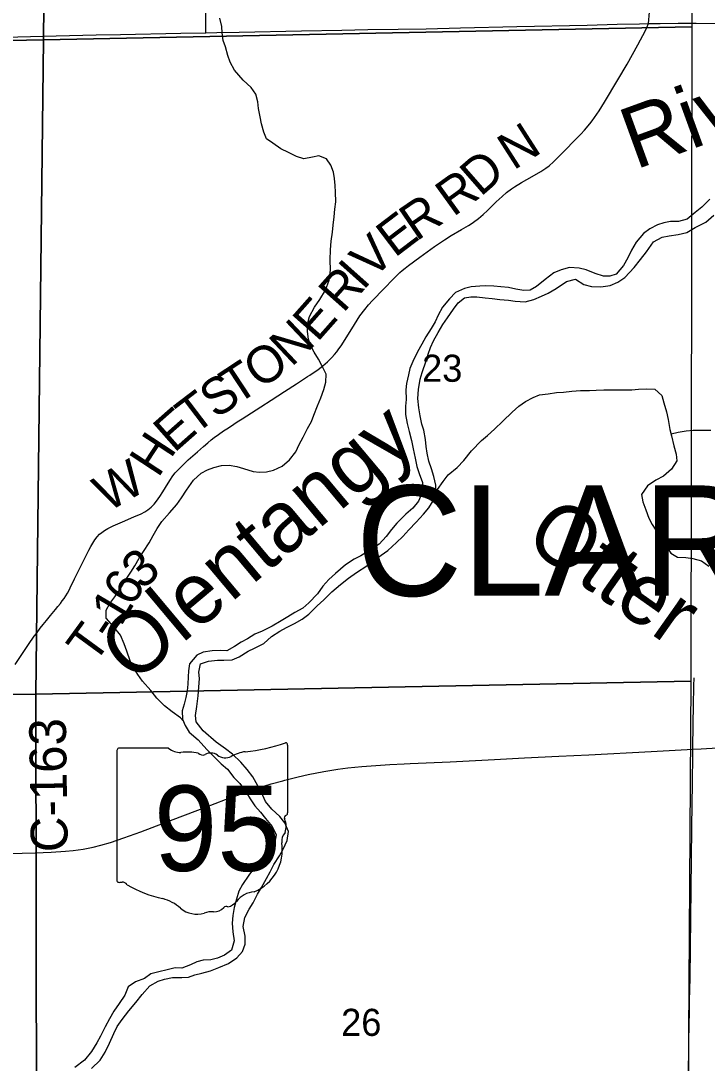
# Model space of a CAD drawing. Extents: x 1584893 to 1934202, y 663575 to 1091909.
# Drawn here: x 1830648 to 1836245, y 939602 to 948099 of the extents above; entities that cross this region are included whole.
import ezdxf

# ---------------------------------------------------------------- set-up
doc = ezdxf.new("R2010")
doc.units = 0
for name, color, linetype in [('GM_X_County_Road', 7, 'Continuous'), ('GM_X_County_Road_Text', 7, 'Continuous'), ('GM_X_Major_River', 7, 'Continuous'), ('GM_X_Major_River_Text', 7, 'Continuous'), ('GM_X_Minor_River', 7, 'Continuous'), ('GM_X_Minor_River_Text', 7, 'Continuous'), ('GM_X_Section', 7, 'Continuous'), ('GM_X_Section_Text', 7, 'Continuous'), ('GM_X_State_Location', 7, 'Continuous'), ('GM_X_State_Route', 7, 'Continuous'), ('GM_X_State_Shield', 7, 'Continuous'), ('GM_X_Township_Road', 7, 'Continuous'), ('GM_X_Township_Road_Text', 7, 'Continuous'), ('GM_X_Township_Text', 7, 'Continuous')]:
    doc.layers.add(name, color=color, linetype=linetype)

msp = doc.modelspace()

# ---------------------------------------------------------------- linework, layer by layer
at = {"layer": 'GM_X_County_Road'}
for points in [[(1835767.3, 948076.6), (1835774.6, 948170)], [(1830117.9, 947950.1), (1830361.3, 947959.7), (1830623.7, 947968.1), (1830935.3, 947977.8), (1831263.4, 947984.6), (1831460.3, 947989), (1831952.4, 947997.8), (1832155.9, 948002.2)], [(1832155.9, 948002.2), (1832247.6, 948004.1), (1832428.1, 948007.8), (1832936.6, 948017), (1833264.6, 948023.3), (1833477.9, 948027.5), (1833724, 948032.4), (1833953.6, 948035), (1834232.5, 948042.9), (1834691.7, 948052.3), (1835265.9, 948065.2), (1835511.9, 948071.8), (1835692.3, 948075.1), (1835767.3, 948076.6)], [(1836094, 939490.5), (1836094.6, 939719.8), (1836095.8, 939769.2), (1836098.4, 939921.1), (1836100, 940011.4), (1836101.7, 940112.1), (1836104.8, 940294), (1836111.6, 940786.2), (1836116.3, 941262.1), (1836119.4, 941524.7), (1836124.9, 941885.7), (1836127.6, 942115.4), (1836127.8, 942131.8), (1836128.2, 942160.6)]]:
    msp.add_lwpolyline(points, dxfattribs=at)
at = {"layer": 'GM_X_Major_River'}
for points in [[(1836265.5, 946646.7), (1836200.5, 946579.5), (1836147.8, 946536.1), (1836081, 946482.9), (1836010.6, 946463.8), (1835944.5, 946462.7), (1835890.2, 946451.4), (1835839.9, 946436.1), (1835777.4, 946404.9), (1835724.8, 946365.5), (1835665.7, 946294.2), (1835628.8, 946230.6), (1835597.9, 946166.9), (1835563, 946105.3), (1835501.9, 946034), (1835451.6, 946018.7), (1835399.5, 946017.4), (1835331.7, 946040.3), (1835257.9, 946069.3), (1835202, 946082.1), (1835122, 946087.2), (1835053.6, 946070.1), (1834995.2, 946044.9), (1834922.3, 945991.8), (1834853.4, 945932.6), (1834800.9, 945903.2), (1834750.8, 945899.9), (1834684.9, 945912.8), (1834624.9, 945925.7), (1834562.9, 945930.5), (1834504.9, 945937.3), (1834440.8, 945938.2), (1834390.7, 945936.8), (1834320.5, 945929.8), (1834266.2, 945918.5), (1834191.6, 945883.4), (1834144.8, 945832), (1834087.8, 945764.6), (1834050.9, 945701), (1834026.1, 945645.3), (1833993.3, 945591.6), (1833950.3, 945522.1), (1833917.5, 945464.4), (1833882.5, 945400.8), (1833843.4, 945323.2), (1833820.6, 945265.4), (1833807.9, 945213.5), (1833792.9, 945141.6), (1833788.2, 945091.6), (1833789.1, 945013.5), (1833784.4, 944957.5), (1833785.4, 944889.3), (1833798.5, 944817), (1833815.6, 944750.7), (1833832.7, 944678.4), (1833847.8, 944610.1), (1833864.8, 944533.7), (1833877.9, 944465.4), (1833897.1, 944409.1), (1833924.2, 944336.6), (1833927.3, 944266.5), (1833892.1, 944182.8), (1833845.2, 944127.4), (1833786.4, 944076.1), (1833715.3, 944004.9), (1833670.6, 943953.4), (1833627.7, 943895.9), (1833570.8, 943832.6), (1833500, 943787.5), (1833419.2, 943736.5), (1833364.8, 943711.2), (1833296, 943664), (1833214.9, 943595), (1833160.2, 943543.7), (1833109.3, 943490.3), (1833066.4, 943426.8), (1832997.3, 943355.6), (1832946.6, 943310.2), (1832882.1, 943277), (1832825.5, 943241.7), (1832770.9, 943208.4)], [(1832880.8, 943184.9), (1832941.4, 943220.1), (1832996, 943261.4), (1833065.1, 943330.6), (1833117.8, 943378), (1833184.8, 943443.2), (1833255.8, 943504.3), (1833318.6, 943555.6), (1833385.3, 943602.7), (1833468.2, 943655.7), (1833585.6, 943742.3), (1833640.2, 943781.6), (1833711.2, 943846.7), (1833762, 943896.1), (1833810.8, 943949.5), (1833871.7, 944012.8), (1833932.7, 944078.1), (1833975.5, 944129.6), (1834010.3, 944185.2), (1834033.3, 944253), (1834032.1, 944315.1), (1834015, 944383.5), (1833995.8, 944445.8), (1833974.6, 944508.2), (1833961.5, 944574.5), (1833952.2, 944628.7), (1833947, 944686.8), (1833934, 944761.1), (1833918.6, 944811.4), (1833905.5, 944879.7), (1833894.4, 944944), (1833885.4, 945020.2), (1833890.4, 945094.2), (1833905.6, 945178.2), (1833920.3, 945232.1), (1833953.7, 945327.8), (1833970.4, 945381.6), (1833989.2, 945435.4), (1834014, 945489.2), (1834051, 945558.8), (1834089.9, 945622.4), (1834126.7, 945678), (1834175.7, 945747.4), (1834214.5, 945799), (1834265.2, 945842.4), (1834317.4, 945849.7), (1834367.4, 945849), (1834433.4, 945840.1), (1834491.5, 945835.3), (1834553.5, 945828.5), (1834625.5, 945821.5), (1834679.5, 945812.8), (1834761.6, 945809.6), (1834830, 945828.7), (1834894.4, 945855.9), (1834946.8, 945879.2), (1835013.5, 945918.4), (1835098.4, 945975.4), (1835170.8, 945992.4), (1835240.3, 945949.4), (1835302.2, 945932.5), (1835378.3, 945929.5), (1835452.6, 945942.5), (1835517, 945967.7), (1835573.6, 946007), (1835648.9, 946088.1), (1835699.8, 946153.5), (1835748.8, 946217), (1835806, 946296.3), (1835878.6, 946335.4), (1835934.9, 946346.7), (1836007.1, 946357.7), (1836079.5, 946374.8), (1836148.1, 946413.9), (1836232.9, 946456.8), (1836297.8, 946516.1)], [(1831222.9, 939557.5), (1831294, 939624.7), (1831334.9, 939692.2), (1831370, 939763.9), (1831407.1, 939843.5), (1831433.9, 939899.2), (1831474.8, 939958.8), (1831529.8, 940028.1), (1831586.8, 940095.5), (1831637.8, 940160.9), (1831698.8, 940232.2), (1831767.5, 940271.3), (1831819.8, 940286.6), (1831886.1, 940299.8), (1831962.2, 940300.7), (1832016.3, 940302), (1832066.7, 940321.4), (1832122.9, 940334.6), (1832193.3, 940353.7), (1832261.8, 940380.8), (1832340.4, 940413.8), (1832409.1, 940459), (1832455.9, 940512.4), (1832476.8, 940572.2), (1832477.6, 940636.3), (1832460.7, 940716.7), (1832475.7, 940788.6), (1832510.7, 940858.2), (1832541.4, 940909.9), (1832578.4, 940979.5), (1832609.2, 941033.2), (1832652.3, 941106.7), (1832681.1, 941162.4), (1832711.9, 941220.1), (1832757, 941291.6), (1832787.8, 941345.3), (1832820.8, 941416.9), (1832829.8, 941488.9), (1832800.7, 941561.4), (1832759.3, 941612.1), (1832694, 941671), (1832642.8, 941733.8), (1832609.7, 941808.4), (1832539.3, 941935.5), (1832494.1, 941996.2), (1832442.8, 942055), (1832373.6, 942122), (1832318, 942164.9), (1832240.6, 942218), (1832133.7, 942311.6), (1832078.6, 942384.4), (1832073.3, 942436.6), (1832082.3, 942508.6), (1832093.5, 942596.5), (1832100.5, 942666.6), (1832105.4, 942738.6), (1832100.1, 942788.8), (1832113.1, 942856.7), (1832177.5, 942877.8), (1832251.7, 942886.9), (1832303.8, 942886.2), (1832371.9, 942889.3), (1832428.4, 942914.5), (1832503.1, 942959.6), (1832553.5, 942985), (1832628.2, 943022), (1832693.1, 943079.2), (1832759.8, 943122.4), (1832814.3, 943153.7), (1832880.8, 943184.9)], [(1832770.9, 943208.4), (1832698.2, 943165.3), (1832615.5, 943124.3), (1832557.1, 943099.1), (1832496.5, 943061.8), (1832446, 943034.5), (1832391.5, 942999.2), (1832326.8, 942962), (1832276.8, 942964.7), (1832208.7, 942963.6), (1832134.4, 942952.5), (1832082, 942929.2), (1832022.9, 942857.9), (1832016.1, 942799.9), (1832013.4, 942749.9), (1832010.6, 942691.8), (1832003.9, 942637.8), (1831993.1, 942581.9), (1831980.4, 942528), (1831963.6, 942474.1), (1831966.7, 942406), (1831988, 942353.6), (1832021.4, 942299.1), (1832094.7, 942238), (1832163.7, 942158.9), (1832217.1, 942106.1), (1832280.3, 942043.2), (1832333.8, 941998.4), (1832385, 941931.6), (1832434.4, 941880.8), (1832487.5, 941806), (1832516.8, 941755.5), (1832556.1, 941698.9), (1832603.5, 941648.2), (1832642.9, 941597.6), (1832698.1, 941530.8), (1832731.3, 941464.2), (1832716.2, 941386.3), (1832673.2, 941320.8), (1832608.3, 941263.5), (1832557.5, 941206.2), (1832506.4, 941134.7), (1832455.3, 941057.3), (1832426.5, 941003.6), (1832405.6, 940937.8), (1832388.7, 940871.9), (1832377.8, 940805.9), (1832370.9, 940743.9), (1832377.9, 940671.7), (1832387, 940599.5), (1832365.9, 940523.7), (1832309.3, 940482.3), (1832252.8, 940457.1), (1832196.6, 940443.8), (1832134.4, 940440.6), (1832082.1, 940427.3), (1832031.7, 940404), (1831961.2, 940376.9), (1831905.2, 940379.6), (1831708.2, 940330.2)], [(1831708.2, 940330.2), (1831655.6, 940290.8), (1831583.1, 940263.8), (1831522.4, 940224.5), (1831495.5, 940156.8), (1831450.5, 940087.3), (1831407.6, 940025.8), (1831370.6, 939962.2), (1831335.7, 939898.5), (1831298.6, 939820.9), (1831267.8, 939767.2), (1831224.8, 939695.7), (1831165.8, 939626.4), (1831088.8, 939567.3)]]:
    msp.add_lwpolyline(points, dxfattribs=at)
at = {"layer": 'GM_X_Minor_River'}
for points in [[(1832391.1, 947696.4), (1832353.9, 947763), (1832336.7, 947817.4), (1832317.6, 947887.7), (1832298.3, 947940.1), (1832291.1, 948002.3), (1832287.8, 948054.4), (1832270.6, 948120.7)], [(1831972.1, 942392.8), (1831950.8, 942416.2), (1831881.4, 942467.2), (1831819.9, 942514.1), (1831756.7, 942577), (1831707.4, 942639.8), (1831640.4, 942716.8), (1831601, 942769.4), (1831565.7, 942828), (1831540.4, 942880.4), (1831511.4, 942960.9), (1831490.2, 943019.3), (1831461.1, 943091.8), (1831404, 943162.7), (1831344.8, 943229.6), (1831343.7, 943293.7), (1831374.5, 943349.4), (1831413.3, 943402.9), (1831458.2, 943466.4), (1831495.2, 943532), (1831544.2, 943605.5), (1831577, 943657.2), (1831613.9, 943718.7), (1831648.7, 943772.4), (1831693.7, 943843.9), (1831726.6, 943903.5), (1831759.4, 943959.2), (1831798.3, 944018.7), (1831859.3, 944088), (1831920.3, 944155.3), (1831959.1, 944210.9), (1832000.1, 944274.4), (1832057.2, 944353.8), (1832118.1, 944411), (1832170.6, 944438.4), (1832222.9, 944457.7), (1832283.2, 944472.9), (1832347.4, 944478), (1832409.4, 944467.2), (1832463.2, 944448.4), (1832543, 944425.3), (1832595.1, 944420.6), (1832651.2, 944421.9), (1832709.5, 944435.1), (1832780, 944468.2), (1832838.8, 944519.5), (1832891.8, 944584.9), (1832916.7, 944646.7), (1832951.5, 944704.3), (1832986.5, 944775.9), (1833017.4, 944833.6), (1833036.1, 944885.4), (1833067.2, 944961.1), (1833094.1, 945026.8), (1833119.1, 945092.6), (1833133.9, 945152.5), (1833136.8, 945218.6), (1833103.7, 945289.1), (1833076.4, 945341.6), (1833041.1, 945398.1), (1833011.7, 945448.6), (1832992.4, 945503), (1832985.3, 945567.2), (1832986.1, 945627.2), (1833002.9, 945689.1), (1833042, 945764.7), (1833084.9, 945826.2), (1833132.1, 945903.7), (1833163.2, 945985.4), (1833174.4, 946067.4), (1833171.5, 946151.5), (1833172.6, 946233.7), (1833179.6, 946303.7), (1833188.6, 946377.7), (1833195.4, 946433.7), (1833204.3, 946501.7), (1833209.2, 946563.7), (1833216, 946623.7), (1833215, 946701.8), (1833211.8, 946755.9), (1833206.5, 946814.1), (1833197.2, 946866.3), (1833176, 946922.7), (1833140.6, 946973.2), (1833076.8, 947000.1), (1833026.6, 946986.8), (1832956.3, 946973.7), (1832896.5, 946994.6), (1832830.8, 947025.5), (1832769.1, 947056.4), (1832701.6, 947103.3), (1832650, 947138.1), (1832628.7, 947190.5), (1832611.6, 947260.8), (1832600.3, 947317), (1832587.2, 947385.3), (1832579.9, 947439.5), (1832564.8, 947501.8), (1832525.4, 947556.4), (1832462.1, 947615.4), (1832391.1, 947696.4)], [(1834033.2, 944257.1), (1834045.6, 944278.9), (1834090.6, 944342.4), (1834133.4, 944397.9), (1834206.3, 944459), (1834261.2, 944514.4), (1834322.4, 944593.7), (1834403.6, 944676.7), (1834454.3, 944720.1), (1834511.1, 944769.4), (1834578.1, 944836.6), (1834653.2, 944909.7), (1834710, 944959), (1834764.6, 944996.3), (1834827.1, 945029.5), (1834877.5, 945050.9), (1834947.7, 945058), (1835016, 945069.1), (1835072.1, 945072.3), (1835140.3, 945079.4), (1835212.5, 945084.4), (1835284.7, 945085.5), (1835338.8, 945088.8), (1835402.9, 945089.9), (1835457, 945091.2), (1835511.1, 945090.4), (1835571.2, 945091.6), (1835629.3, 945090.8), (1835683.5, 945096.1), (1835749.6, 945099.2), (1835817.7, 945096.3), (1835875.1, 945043.5), (1835892.3, 944985.1), (1835913.4, 944912.8), (1835926.6, 944850.5), (1835941.5, 944768.2), (1835954.8, 944715.9), (1835973.7, 944633.5), (1835990.8, 944567.2), (1835996.1, 944511), (1835955.1, 944443.5), (1835888.3, 944388.3), (1835825.7, 944355.1), (1835758.9, 944307.9), (1835709.9, 944236.4), (1835719.1, 944178.2), (1835744.3, 944113.8), (1835769.4, 944045.3), (1835796.7, 943992.9), (1835875.2, 943871.7), (1835912.5, 943811), (1835947.8, 943760.5), (1836003.5, 943725.7), (1836071.6, 943722.8), (1836127.6, 943716), (1836197.4, 943697), (1836258.9, 943654.2)], [(1835950.6, 944732.2), (1836009.3, 944747.2), (1836073.6, 944756.3), (1836129.7, 944761.6), (1836189.8, 944762.8), (1836274, 944761.7)]]:
    msp.add_lwpolyline(points, dxfattribs=at)
at = {"layer": 'GM_X_Section'}
for points in [[(1830885.6, 953288.4), (1836103.3, 953387.5), (1836119.8, 948050.2), (1830834.1, 947945.4)], [(1825594.7, 953192.4), (1830885.6, 953288.4), (1830834.1, 947945.4), (1825539.6, 947841.5)], [(1830834.1, 947945.4), (1836119.8, 948050.2), (1836112.3, 942717), (1830770.6, 942610.6)], [(1830834.1, 947945.4), (1830770.6, 942610.6), (1825500.8, 942542.6), (1825539.6, 947841.5)], [(1836112.3, 942717), (1836076.6, 937353.9), (1833478, 937348.4), (1830778.9, 937249.3), (1830770.6, 942610.6)], [(1830770.6, 942610.6), (1830778.9, 937249.3), (1825463.4, 937145.6), (1825500.8, 942542.6)]]:
    msp.add_lwpolyline(points, close=True, dxfattribs=at)
at = {"layer": 'GM_X_State_Route'}
for points in [[(1833775.1, 942041.3), (1833822.2, 942043.7), (1834149.8, 942058.5), (1834510, 942077.4), (1834755.7, 942089.8), (1835034.1, 942103.6), (1835279.7, 942116), (1835787.4, 942143.6), (1836082.2, 942158), (1836128.2, 942160.6), (1836196.7, 942164.6), (1836327.7, 942172)], [(1832783.3, 941903.9), (1832799.5, 941908.3), (1832910.8, 941936.7), (1832990.9, 941954.9), (1833119.9, 941979.4), (1833233.3, 941998), (1833314.8, 942008.6), (1833429.2, 942019), (1833658.3, 942035.2), (1833775.1, 942041.3)], [(1830507.3, 941310.7), (1830552.4, 941311.2), (1830765.5, 941317.1), (1830896.5, 941322.4), (1831010.9, 941329), (1831076, 941335.5), (1831156.8, 941347.2), (1831237, 941363), (1831300.5, 941378.6), (1831378.9, 941401.6), (1831487.6, 941437.8), (1831626.2, 941488.4), (1831810.3, 941557.7), (1832147.8, 941685.1), (1832316.1, 941750.2), (1832579, 941843.1), (1832688.7, 941877.7), (1832783.3, 941903.9)]]:
    msp.add_lwpolyline(points, dxfattribs=at)
at = {"layer": 'GM_X_State_Shield'}
for p, q in [((1831431.8, 942150.7), (1831431.8, 941094.1)), ((1831853.2, 942168.9), (1831445.5, 942168.9)), ((1832824, 941642.4), (1832824, 942195.1)), ((1832823.8, 941642.5), (1832824, 941642.4))]:
    msp.add_line(p, q, dxfattribs=at)
for centre, radius, start, end in [((1831447.8, 942153), 16.1, 98.1301, 188.1301), ((1831950.3, 942291.6), 156.4, 231.61951, 271.11188), ((1832002.2, 941575.7), 561.6, 80.48669, 94.98827), ((1832516.4, 941846.2), 297, 97.34618, 120.76885), ((1832328.1, 943609.5), 1476.4, 275.84447, 288.90645), ((1832808.5, 942197.4), 15.5, 351.86209, 97.738), ((1832129.7, 942158.5), 45.1, 219.79206, 297.10237), ((1832195.9, 942036.3), 93.8, 54.46668, 119.14113), ((1832317, 942203.8), 112.9, 233.85621, 294.82819), ((1832807.4, 941640.2), 16.6, 289.60381, 7.73413), ((1832820.4, 941601.8), 24, 107.94398, 210.33697), ((1832667.8, 941531.9), 144, 340.03296, 23.64957), ((1832879.5, 941411), 104.8, 136.8065, 186.92959), ((1832410.8, 941340.7), 369.3, 292.30889, 8.98584), ((1831447.9, 941091.8), 16.3, 171.95839, 258.30661), ((1831450.4, 941199.9), 124.2, 267.33899, 280.60386), ((1831475.8, 941033.1), 44.8, 29.74838, 93.27175), ((1832041.1, 941982.5), 1066.1, 240.41292, 257.1985), ((1832566.5, 940797.5), 202.2, 94.40312, 142.57675), ((1831723.2, 940619.4), 333.6, 47.18416, 75.83597), ((1832084, 941027.9), 211.7, 230.70037, 286.29184), ((1832221.8, 940948.8), 112.8, 268.77702, 315.54927), ((1832323.8, 940846.4), 31.8, 65.75173, 132.64842), ((1832310.2, 940991.7), 119.3, 282.87319, 323.27711), ((1832206.3, 940662.6), 173.9, 85.69512, 111.20995)]:
    msp.add_arc(centre, radius, start, end, dxfattribs=at)
at = {"layer": 'GM_X_Township_Road'}
for points in [[(1832155.9, 948002.2), (1832156, 948040), (1832156, 948056.4), (1832156.2, 948253.3), (1832155.5, 948466.5), (1832159, 948794.6), (1832160.7, 949122.8), (1832160.5, 949500.1), (1832158.8, 949762.6), (1832157.8, 949975.9), (1832158.9, 950189.1), (1832158.9, 950418.9), (1832157, 950615.7), (1832158.3, 950730.5), (1832160.1, 950911), (1832162.2, 951206.3), (1832164.2, 951485.2), (1832169.5, 952207.1), (1832172.7, 952551.6), (1832173.3, 952797.7), (1832175.7, 953060.2), (1832175.4, 953207.9), (1832176.4, 953339.1), (1832176.4, 953340.6)], [(1833225.2, 945402), (1833237, 945417.2), (1833264.9, 945458.1), (1833369.1, 945624.8), (1833413.7, 945693.1), (1833452.7, 945745.4), (1833484.1, 945782.9), (1833517, 945819.1), (1833607.4, 945914.2), (1833687, 945996.6), (1833722, 946030.9), (1833739.8, 946046.9), (1833758.4, 946063.5), (1833780.8, 946081.8), (1833809.1, 946104.7), (1833900.8, 946173.6), (1834020.7, 946259.5), (1834102.1, 946314.3), (1834157.7, 946348.8), (1834242.7, 946397.8), (1834299.3, 946431.3), (1834319.5, 946444.3), (1834340.6, 946458.4), (1834380.4, 946487.9), (1834418.1, 946519.8), (1834454.4, 946553.3), (1834524.3, 946622.5), (1834571.7, 946667.3), (1834609.1, 946698.8), (1834647.9, 946728.4), (1834674.9, 946746.6), (1834730.7, 946780.8), (1834816.3, 946829.1), (1834887.4, 946870.4), (1834928.7, 946897.8), (1834955, 946917.8), (1834992.1, 946950.5), (1835062.8, 947019.3), (1835188.6, 947148.7), (1835215.1, 947176.7), (1835244.5, 947208.9), (1835287.1, 947259.1), (1835306.4, 947283.7), (1835327, 947311.5), (1835345.8, 947338.5), (1835364.1, 947365.9), (1835407.6, 947435.5), (1835516.4, 947617.8), (1835591.1, 947746.4), (1835678.2, 947904.4), (1835740.7, 948019.9), (1835753.2, 948045.3), (1835767.3, 948076.6)], [(1835767.3, 948076.6), (1835860.7, 948077.9), (1836008.4, 948079.6), (1836156.1, 948080.1), (1836336.6, 948077.1), (1836714.1, 948072.1), (1836927.4, 948069.8), (1837222.8, 948067), (1837846.4, 948058.6), (1838059.7, 948058), (1838207.4, 948058.1), (1838338.7, 948056.9), (1838502.7, 948052.6), (1838683.1, 948048.3), (1838880, 948042.2), (1839060.5, 948035.3), (1839257.2, 948025.2), (1839371.8, 948018.8), (1839568.5, 948009.6), (1840043.8, 947985.3), (1840086.4, 947983.6)], [(1832984.5, 945198.9), (1833003.7, 945211.2), (1833071.9, 945257), (1833111.4, 945286.8), (1833149.2, 945318.8), (1833184.7, 945353.4), (1833206.7, 945378.1), (1833225.2, 945402)], [(1830602.5, 942850.5), (1830710.6, 943014.8), (1830757.4, 943081.9), (1830774.9, 943105.3), (1830806.4, 943147.4), (1830829.1, 943176.9), (1830857.2, 943211.6), (1830889.7, 943250.7), (1830930.6, 943299.7), (1830950.8, 943324.7), (1830971.3, 943349.6), (1830985.9, 943370), (1831000.5, 943390.6), (1831013.9, 943411.2), (1831027.5, 943432.6), (1831041, 943457.3), (1831051.2, 943476), (1831085.8, 943549.4), (1831158, 943696.6), (1831202.5, 943785), (1831217.8, 943813.1), (1831233.9, 943840.3), (1831251.3, 943867.6), (1831271.3, 943893), (1831290.8, 943914), (1831308.5, 943928.9), (1831329.6, 943944.6), (1831356.2, 943960.3), (1831401.2, 943982.8), (1831476.1, 944016.2), (1831568.8, 944054.3), (1831628.7, 944079.6), (1831659.4, 944095.9), (1831684.6, 944113), (1831709.8, 944134.1), (1831734.3, 944158.6), (1831755.4, 944183.8), (1831781.3, 944222.7), (1831805.8, 944258.8), (1831828.3, 944294.9), (1831862.3, 944351.8), (1831887.6, 944388.9), (1831907.3, 944413.5), (1831931.1, 944440), (1831966.6, 944475.5), (1832012.9, 944520.5), (1832087.4, 944584.5), (1832136.2, 944628.1), (1832173.1, 944660.2), (1832200.9, 944682.7), (1832225.4, 944701.7), (1832260.2, 944726.9), (1832300.4, 944755.6), (1832328.3, 944773.3), (1832358.3, 944792.4), (1832412.6, 944829.2), (1832454.1, 944855.7), (1832605.9, 944953.1), (1832688.6, 945006.5), (1832798.8, 945077.5), (1832895, 945139.7), (1832962.4, 945184.8), (1832984.5, 945198.9)], [(1836128.2, 942160.6), (1836131.8, 942370.1), (1836132.7, 942515.6), (1836135.4, 942677.2), (1836137.5, 942741.8)]]:
    msp.add_lwpolyline(points, dxfattribs=at)

# ---------------------------------------------------------------- texts
at = {"layer": 'GM_X_County_Road_Text'}
msp.add_text('C-163', height=300, rotation=90.82024, dxfattribs=at).set_placement((1831030.8, 941323.5))
at = {"layer": 'GM_X_Major_River_Text'}
for s, rotation, p in [('River', 20.00983, (1835659.3, 946884.4)), ('Olentangy', 40.01044, (1831564, 942683.8))]:
    msp.add_text(s, height=500.08, rotation=rotation, dxfattribs=at).set_placement(p)
at = {"layer": 'GM_X_Minor_River_Text'}
msp.add_text('Otter', height=500.09, rotation=324.81, dxfattribs=at).set_placement((1834738.2, 943838.6))
at = {"layer": 'GM_X_Section_Text'}
for s, p in [('23', (1833919.6, 945156.6)), ('26', (1833259.6, 939823.8))]:
    msp.add_text(s, height=221, rotation=0.00001, dxfattribs=at).set_placement(p)
at = {"layer": 'GM_X_State_Location'}
for s in ['s', 'r']:
    msp.add_text(s, height=1, dxfattribs=at).set_placement((1832112.2, 941552.2))
msp.add_text('95', height=1, rotation=0.00001, dxfattribs=at).set_placement((1831860.4, 941479.4))
at = {"layer": 'GM_X_State_Shield'}
msp.add_text('95', height=696.1, dxfattribs=at).set_placement((1831732.2, 941168.6))
at = {"layer": 'GM_X_Township_Road_Text'}
for s, rotation, p in [('N', 32.64504, (1834664.9, 946876.3)), ('D', 41.14, (1834396.6, 946659.6)), ('R', 35.85614, (1834173.2, 946496.5)), ('R', 34.40238, (1833871.9, 946297)), ('E', 37.23333, (1833696.4, 946163.5)), ('V', 45.05666, (1833518, 945983.8)), ('I', 48.33015, (1833439.2, 945895)), ('R', 48.48217, (1833276.1, 945710.7)), ('E', 48.50333, (1833066.1, 945473.4)), ('N', 43.38523, (1832853.9, 945271.1)), ('O', 34.74378, (1832598.7, 945089.5)), ('T', 33.34061, (1832404.6, 944961.7)), ('S', 33.80471, (1832236.9, 944849.4)), ('T', 37.2856, (1832062.3, 944716.3)), ('E', 41.42177, (1831898.5, 944571.5)), ('H', 56.72874, (1831767.5, 944366.7)), ('W', 29.81351, (1831354.9, 944089.4)), ('3', 41.57562, (1831637, 943453.2)), ('6', 59.11388, (1831557.5, 943313.2)), ('1', 59.31859, (1831463.4, 943154.5)), ('T', 53.81412, (1831245.1, 942844.8)), ('-', 56.23476, (1831385.5, 943037.2))]:
    msp.add_text(s, height=300, rotation=rotation, dxfattribs=at).set_placement(p)
at = {"layer": 'GM_X_Township_Text'}
msp.add_text('CLARIDON', height=900, rotation=0.00001, dxfattribs=at).set_placement((1833378.9, 943411.6))

doc.saveas('drawing.dxf')
